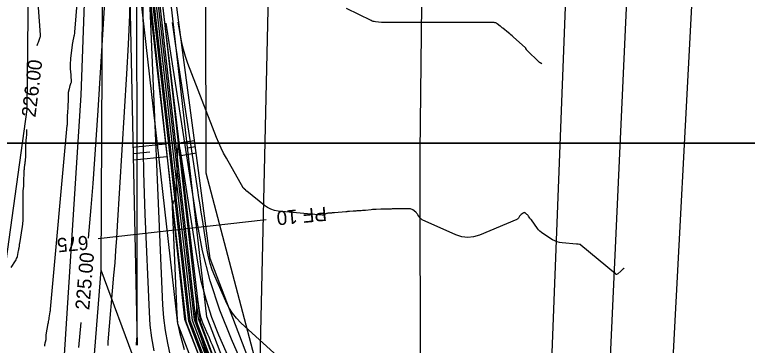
# Model space of a CAD drawing. Extents: x -534410 to -534262, y -1190162 to -1189584.
# Drawn here: x -534375.9 to -534323.9, y -1189913.8 to -1189890.4 of the extents above; entities that cross this region are included whole.
import ezdxf

# ---------------------------------------------------------------- set-up
doc = ezdxf.new("R2010")
doc.units = 0
for name, color, linetype in [('30', 7, 'Continuous'), ('31', 7, 'Continuous'), ('40', 7, 'Continuous'), ('_linie', 7, 'Continuous'), ('_N_osa', 7, 'Continuous'), ('_N_tenká', 7, 'Continuous'), ('_N_tenká_velmi', 7, 'Continuous'), ('_N_text', 7, 'Continuous'), ('_rámeček', 7, 'Continuous'), ('_tenka', 7, 'Continuous'), ('_velmi_tenka', 7, 'Continuous'), ('Default', 7, 'Continuous'), ('Hranice parcel', 7, 'Continuous')]:
    doc.layers.add(name, color=color, linetype=linetype)

msp = doc.modelspace()

# ---------------------------------------------------------------- linework, layer by layer
at = {"layer": '30'}
for points in [[(-534370.666, -1189906.203), (-534370.479, -1189904.035), (-534370.336, -1189902.317), (-534370.204, -1189900.599), (-534370.082, -1189898.88), (-534369.971, -1189897.16), (-534368.36, -1189871.02)], [(-534367.252, -1189877.424), (-534367.219, -1189912.738), (-534367.22, -1189912.819), (-534367.221, -1189912.899), (-534367.224, -1189912.979), (-534367.229, -1189913.06), (-534367.254, -1189913.474), (-534367.257, -1189913.507), (-534367.259, -1189913.541), (-534367.261, -1189913.575), (-534367.264, -1189913.609), (-534367.28, -1189913.791), (-534367.28, -1189913.8)], [(-534374.298, -1189892.543), (-534374.273, -1189892.468), (-534374.254, -1189892.41), (-534374.233, -1189892.353), (-534374.212, -1189892.296), (-534374.19, -1189892.24), (-534374.101, -1189892.014), (-534374.082, -1189891.956), (-534374.07, -1189891.898), (-534374.064, -1189891.839), (-534374.066, -1189891.779), (-534374.31, -1189888.535)], [(-534366.318, -1189889.293), (-534365.402, -1189910.932), (-534365.338, -1189911.844), (-534365.225, -1189912.749), (-534365.062, -1189913.646), (-534364.85, -1189914.535), (-534363.721, -1189918.76), (-534363.573, -1189919.304), (-534363.42, -1189919.847), (-534363.263, -1189920.389), (-534363.101, -1189920.929), (-534362.446, -1189923.087), (-534362.275, -1189923.625), (-534362.09, -1189924.157), (-534361.891, -1189924.684), (-534361.678, -1189925.205), (-534360.07, -1189929.007)], [(-534355.227, -1189925.422), (-534360.506, -1189913.368), (-534361.327, -1189911.316), (-534362.011, -1189909.224), (-534362.559, -1189907.092), (-534362.969, -1189904.92), (-534365.147, -1189890.948)], [(-534332.644, -1189908.371), (-534332.659, -1189908.361), (-534332.678, -1189908.363), (-534332.699, -1189908.376), (-534332.791, -1189908.451), (-534332.814, -1189908.471), (-534332.836, -1189908.49), (-534332.858, -1189908.51), (-534332.88, -1189908.531), (-534333.086, -1189908.733), (-534333.128, -1189908.764), (-534333.17, -1189908.775), (-534333.214, -1189908.767), (-534333.258, -1189908.74), (-534335.702, -1189906.689), (-534335.723, -1189906.673), (-534335.746, -1189906.661), (-534335.771, -1189906.653), (-534335.797, -1189906.648), (-534335.905, -1189906.635), (-534335.931, -1189906.632), (-534335.958, -1189906.63), (-534335.985, -1189906.627), (-534336.012, -1189906.625), (-534337.045, -1189906.538), (-534337.223, -1189906.513), (-534337.393, -1189906.467), (-534337.557, -1189906.401), (-534337.714, -1189906.315), (-534338.402, -1189905.882), (-534338.514, -1189905.804), (-534338.617, -1189905.717), (-534338.71, -1189905.62), (-534338.795, -1189905.513), (-534339.225, -1189904.913), (-534339.25, -1189904.879), (-534339.274, -1189904.844), (-534339.299, -1189904.81), (-534339.323, -1189904.776), (-534339.42, -1189904.638), (-534339.445, -1189904.605), (-534339.473, -1189904.574), (-534339.503, -1189904.546), (-534339.536, -1189904.52), (-534339.675, -1189904.417), (-534339.709, -1189904.398), (-534339.743, -1189904.391), (-534339.777, -1189904.398), (-534339.81, -1189904.418), (-534339.95, -1189904.526), (-534339.98, -1189904.552), (-534340.007, -1189904.58), (-534340.032, -1189904.61), (-534340.055, -1189904.642), (-534340.14, -1189904.777), (-534340.163, -1189904.809), (-534340.19, -1189904.835), (-534340.221, -1189904.858), (-534340.255, -1189904.875), (-534342.901, -1189905.987), (-534343.322, -1189906.118), (-534343.741, -1189906.158), (-534344.159, -1189906.108), (-534344.576, -1189905.966), (-534346.966, -1189904.894), (-534347.018, -1189904.866), (-534347.065, -1189904.832), (-534347.106, -1189904.791), (-534347.141, -1189904.743), (-534347.273, -1189904.541), (-534347.307, -1189904.492), (-534347.346, -1189904.446), (-534347.388, -1189904.404), (-534347.433, -1189904.365), (-534347.642, -1189904.201), (-534347.694, -1189904.166), (-534347.75, -1189904.141), (-534347.809, -1189904.126), (-534347.872, -1189904.122), (-534348.32, -1189904.125), (-534348.391, -1189904.125), (-534348.462, -1189904.126), (-534348.533, -1189904.126), (-534348.604, -1189904.127), (-534348.889, -1189904.131), (-534348.96, -1189904.132), (-534349.031, -1189904.132), (-534349.102, -1189904.133), (-534349.174, -1189904.134), (-534349.575, -1189904.136), (-534349.659, -1189904.137), (-534349.743, -1189904.139), (-534349.827, -1189904.142), (-534349.911, -1189904.146), (-534350.248, -1189904.163), (-534350.332, -1189904.168), (-534350.416, -1189904.174), (-534350.5, -1189904.181), (-534350.584, -1189904.189), (-534350.996, -1189904.231), (-534351.07, -1189904.238), (-534351.145, -1189904.245), (-534351.22, -1189904.25), (-534351.294, -1189904.255), (-534351.612, -1189904.273), (-534351.678, -1189904.276), (-534351.743, -1189904.281), (-534351.809, -1189904.285), (-534351.874, -1189904.29), (-534352.136, -1189904.311), (-534352.201, -1189904.316), (-534352.267, -1189904.321), (-534352.332, -1189904.326), (-534352.398, -1189904.332), (-534353.201, -1189904.401), (-534353.255, -1189904.406), (-534353.309, -1189904.41), (-534353.363, -1189904.415), (-534353.418, -1189904.419), (-534353.67, -1189904.439), (-534353.706, -1189904.444), (-534353.741, -1189904.452), (-534353.775, -1189904.464), (-534353.808, -1189904.48), (-534353.938, -1189904.549), (-534353.971, -1189904.564), (-534354.006, -1189904.574), (-534354.041, -1189904.578), (-534354.077, -1189904.577), (-534357.193, -1189904.28), (-534357.46, -1189904.235), (-534357.713, -1189904.154), (-534357.951, -1189904.036), (-534358.175, -1189903.882), (-534359.431, -1189902.875), (-534359.45, -1189902.859), (-534359.468, -1189902.843), (-534359.485, -1189902.826), (-534359.502, -1189902.809), (-534359.587, -1189902.718), (-534359.594, -1189902.711), (-534359.602, -1189902.703), (-534359.609, -1189902.696), (-534359.617, -1189902.688), (-534359.648, -1189902.659), (-534359.655, -1189902.652), (-534359.662, -1189902.644), (-534359.668, -1189902.635), (-534359.674, -1189902.626), (-534360.872, -1189900.532), (-534361.066, -1189900.177), (-534361.247, -1189899.815), (-534361.414, -1189899.447), (-534361.568, -1189899.072), (-534363.605, -1189893.818), (-534363.779, -1189893.331), (-534363.925, -1189892.836), (-534364.044, -1189892.335), (-534364.136, -1189891.826), (-534364.282, -1189890.875)], [(-534376.141, -1189908.282), (-534375.836, -1189907.806), (-534375.793, -1189907.732), (-534375.757, -1189907.655), (-534375.729, -1189907.575), (-534375.708, -1189907.493), (-534375.618, -1189907.069), (-534375.61, -1189907.028), (-534375.602, -1189906.987), (-534375.595, -1189906.945), (-534375.589, -1189906.904), (-534375.565, -1189906.737), (-534375.559, -1189906.696), (-534375.553, -1189906.654), (-534375.546, -1189906.613), (-534375.54, -1189906.571), (-534375.344, -1189905.363), (-534375.336, -1189905.311), (-534375.33, -1189905.26), (-534375.324, -1189905.208), (-534375.319, -1189905.156), (-534375.301, -1189904.948), (-534375.297, -1189904.896), (-534375.294, -1189904.844), (-534375.293, -1189904.792), (-534375.292, -1189904.74), (-534375.292, -1189902.971), (-534375.291, -1189902.908), (-534375.289, -1189902.845), (-534375.285, -1189902.782), (-534375.279, -1189902.719), (-534375.254, -1189902.468), (-534375.248, -1189902.405), (-534375.243, -1189902.342), (-534375.24, -1189902.279), (-534375.237, -1189902.216), (-534375.22, -1189901.504), (-534375.217, -1189901.438), (-534375.213, -1189901.372), (-534375.207, -1189901.306), (-534375.2, -1189901.24), (-534375.168, -1189900.976), (-534375.16, -1189900.91), (-534375.153, -1189900.844), (-534375.146, -1189900.778), (-534375.14, -1189900.712), (-534375.109, -1189900.359), (-534375.103, -1189900.277), (-534375.099, -1189900.196), (-534375.096, -1189900.115), (-534375.096, -1189900.034), (-534375.098, -1189899.651), (-534375.097, -1189899.57), (-534375.094, -1189899.489), (-534375.089, -1189899.408), (-534375.082, -1189899.328), (-534375.047, -1189899.006), (-534375.039, -1189898.925), (-534375.034, -1189898.844), (-534375.031, -1189898.763), (-534375.029, -1189898.683), (-534375.029, -1189898.498)], [(-534356.356, -1189927.44), (-534361.865, -1189913.788), (-534361.943, -1189913.596), (-534362.023, -1189913.405), (-534362.104, -1189913.215), (-534362.186, -1189913.025), (-534362.518, -1189912.267), (-534362.595, -1189912.075), (-534362.659, -1189911.88), (-534362.71, -1189911.681), (-534362.748, -1189911.478), (-534362.892, -1189910.553), (-534362.924, -1189910.387), (-534362.949, -1189910.332), (-534362.967, -1189910.389), (-534362.979, -1189910.558), (-534363.019, -1189911.581), (-534363.018, -1189911.825), (-534362.996, -1189912.067), (-534362.954, -1189912.305), (-534362.891, -1189912.541), (-534361.099, -1189918.283)], [(-534371.335, -1189913.953), (-534371.182, -1189912.181)]]:
    msp.add_lwpolyline(points, dxfattribs=at)
at = {"layer": '31'}
for points in [[(-534373.766, -1189913.868), (-534373.753, -1189913.749), (-534373.749, -1189913.719), (-534373.744, -1189913.69), (-534373.738, -1189913.66), (-534373.731, -1189913.631), (-534373.688, -1189913.472), (-534373.683, -1189913.451), (-534373.678, -1189913.431), (-534373.674, -1189913.41), (-534373.671, -1189913.388), (-534373.658, -1189913.3), (-534373.656, -1189913.281), (-534373.655, -1189913.261), (-534373.655, -1189913.242), (-534373.656, -1189913.223), (-534373.661, -1189913.145), (-534373.662, -1189913.125), (-534373.661, -1189913.106), (-534373.66, -1189913.086), (-534373.657, -1189913.067), (-534373.517, -1189912.257), (-534373.512, -1189912.229), (-534373.507, -1189912.2), (-534373.502, -1189912.172), (-534373.496, -1189912.144), (-534373.462, -1189911.982), (-534373.453, -1189911.94), (-534373.451, -1189911.928), (-534373.449, -1189911.916), (-534373.446, -1189911.881), (-534373.444, -1189911.865), (-534373.442, -1189911.849), (-534373.375, -1189911.434), (-534373.372, -1189911.417), (-534373.37, -1189911.4), (-534373.368, -1189911.383), (-534373.366, -1189911.365), (-534373.359, -1189911.279), (-534373.356, -1189911.244), (-534373.354, -1189911.227), (-534372.16, -1189898.211), (-534372.155, -1189898.153), (-534372.152, -1189898.096), (-534372.15, -1189898.038), (-534372.149, -1189897.98), (-534372.149, -1189897.663), (-534372.149, -1189897.649), (-534372.149, -1189897.634), (-534372.148, -1189897.62), (-534372.146, -1189897.605), (-534372.14, -1189897.547), (-534372.139, -1189897.533), (-534372.138, -1189897.518), (-534372.137, -1189897.504), (-534372.137, -1189897.489), (-534372.132, -1189897.325), (-534372.132, -1189897.31), (-534372.131, -1189897.294), (-534372.13, -1189897.279), (-534372.128, -1189897.264), (-534372.121, -1189897.203), (-534372.119, -1189897.188), (-534372.117, -1189897.173), (-534372.116, -1189897.157), (-534372.114, -1189897.142), (-534372.107, -1189897.061), (-534372.106, -1189897.042), (-534372.105, -1189897.023), (-534372.104, -1189897.004), (-534372.104, -1189896.986), (-534372.104, -1189896.897), (-534372.104, -1189896.879), (-534372.104, -1189896.86), (-534372.102, -1189896.841), (-534372.101, -1189896.823), (-534372.093, -1189896.748), (-534372.091, -1189896.73), (-534372.09, -1189896.711), (-534372.089, -1189896.692), (-534372.089, -1189896.674), (-534372.088, -1189896.562), (-534372.088, -1189896.513), (-534372.088, -1189896.432), (-534372.087, -1189896.383), (-534372.087, -1189896.291), (-534372.087, -1189896.27), (-534372.086, -1189896.25), (-534372.085, -1189896.229), (-534372.084, -1189896.208), (-534372.076, -1189896.097), (-534372.075, -1189896.083), (-534372.074, -1189896.07), (-534372.074, -1189896.056), (-534372.075, -1189896.043), (-534372.078, -1189895.989), (-534372.078, -1189895.976), (-534372.078, -1189895.963), (-534372.077, -1189895.949), (-534372.076, -1189895.936), (-534372.066, -1189895.832), (-534372.064, -1189895.81), (-534372.06, -1189895.788), (-534372.056, -1189895.767), (-534372.051, -1189895.746), (-534372.009, -1189895.585), (-534372.003, -1189895.563), (-534371.992, -1189895.519), (-534371.95, -1189895.356), (-534371.946, -1189895.341), (-534371.942, -1189895.327), (-534371.938, -1189895.312), (-534371.933, -1189895.298), (-534371.914, -1189895.24), (-534371.91, -1189895.226), (-534371.905, -1189895.213), (-534371.9, -1189895.2), (-534371.895, -1189895.187), (-534371.874, -1189895.135), (-534371.87, -1189895.122), (-534371.867, -1189895.108), (-534371.866, -1189895.095), (-534371.866, -1189895.081), (-534371.923, -1189894.332), (-534371.926, -1189894.282), (-534371.928, -1189894.233), (-534371.929, -1189894.183), (-534371.93, -1189894.133), (-534371.929, -1189893.908), (-534371.929, -1189893.87), (-534371.928, -1189893.833), (-534371.928, -1189893.796), (-534371.927, -1189893.758), (-534371.923, -1189893.608), (-534371.922, -1189893.571), (-534371.919, -1189893.534), (-534371.916, -1189893.496), (-534371.912, -1189893.459), (-534371.762, -1189892.294), (-534371.755, -1189892.247), (-534371.747, -1189892.2), (-534371.739, -1189892.154), (-534371.728, -1189892.108), (-534371.675, -1189891.878), (-534371.67, -1189891.854), (-534371.665, -1189891.831), (-534371.66, -1189891.808), (-534371.656, -1189891.785), (-534371.638, -1189891.692), (-534371.634, -1189891.669), (-534371.63, -1189891.645), (-534371.628, -1189891.622), (-534371.625, -1189891.598), (-534370.83, -1189881.739)], [(-534366.795, -1189883.114), (-534366.781, -1189898.62), (-534366.772, -1189900.088), (-534366.748, -1189901.556), (-534366.708, -1189903.024), (-534366.654, -1189904.491), (-534366.359, -1189911.452), (-534366.295, -1189912.368), (-534366.182, -1189913.277), (-534366.018, -1189914.179)], [(-534367.71, -1189888.284), (-534367.757, -1189890.373), (-534367.837, -1189892.462), (-534367.949, -1189894.549), (-534368.613, -1189905.317), (-534368.669, -1189906.194), (-534368.731, -1189907.07), (-534368.799, -1189907.946), (-534368.872, -1189908.822), (-534369.28, -1189913.554), (-534369.288, -1189913.812)], [(-534338.488, -1189893.841), (-534338.604, -1189893.769), (-534338.623, -1189893.756), (-534338.641, -1189893.742), (-534338.659, -1189893.728), (-534338.676, -1189893.712), (-534339.537, -1189892.868), (-534339.549, -1189892.856), (-534339.559, -1189892.843), (-534339.569, -1189892.83), (-534339.577, -1189892.815), (-534339.61, -1189892.757), (-534339.618, -1189892.743), (-534339.628, -1189892.729), (-534339.639, -1189892.717), (-534339.651, -1189892.705), (-534340.515, -1189891.92), (-534340.595, -1189891.848), (-534340.676, -1189891.778), (-534340.759, -1189891.709), (-534340.842, -1189891.642), (-534341.247, -1189891.32), (-534341.297, -1189891.28), (-534341.347, -1189891.24), (-534341.396, -1189891.201), (-534341.446, -1189891.16), (-534341.644, -1189891), (-534341.695, -1189890.965), (-534341.75, -1189890.94), (-534341.809, -1189890.925), (-534341.871, -1189890.92), (-534347.724, -1189890.92), (-534347.837, -1189890.92), (-534349.629, -1189890.921), (-534349.648, -1189890.921), (-534349.667, -1189890.921), (-534349.685, -1189890.92), (-534349.704, -1189890.92), (-534349.779, -1189890.918), (-534349.797, -1189890.918), (-534349.816, -1189890.916), (-534349.834, -1189890.915), (-534349.853, -1189890.913), (-534350.292, -1189890.863), (-534350.371, -1189890.85), (-534350.447, -1189890.831), (-534350.522, -1189890.806), (-534350.594, -1189890.773), (-534352.335, -1189889.91)], [(-534355.687, -1189915.981), (-534359.811, -1189912.222), (-534360.149, -1189911.88), (-534360.447, -1189911.509), (-534360.703, -1189911.109), (-534360.918, -1189910.679), (-534361.697, -1189908.901), (-534361.876, -1189908.452), (-534362.026, -1189907.994), (-534362.146, -1189907.528), (-534362.235, -1189907.053), (-534362.574, -1189904.883), (-534362.655, -1189904.362), (-534362.736, -1189903.84), (-534362.816, -1189903.318), (-534362.896, -1189902.797), (-534364.462, -1189892.567), (-534364.694, -1189890.91)], [(-534358.887, -1189918.812), (-534361.396, -1189913.081), (-534361.899, -1189911.826), (-534362.317, -1189910.547), (-534362.652, -1189909.243), (-534362.903, -1189907.914), (-534364.135, -1189900.011), (-534364.211, -1189899.607), (-534364.272, -1189899.474), (-534364.317, -1189899.613), (-534364.346, -1189900.023), (-534364.467, -1189903.148), (-534364.473, -1189903.221), (-534364.487, -1189903.293), (-534364.508, -1189903.362), (-534364.535, -1189903.43), (-534364.66, -1189903.699), (-534364.687, -1189903.767), (-534364.705, -1189903.837), (-534364.715, -1189903.909), (-534364.716, -1189903.982), (-534364.394, -1189911.593), (-534364.372, -1189911.913), (-534364.332, -1189912.23), (-534364.275, -1189912.545), (-534364.201, -1189912.857), (-534363.869, -1189914.099)]]:
    msp.add_lwpolyline(points, dxfattribs=at)
at = {"layer": '_linie'}
for points in [[(-534366.12, -1189620.81), (-534364.52, -1189627.2), (-534365.69, -1189653.8), (-534366.76, -1189684.81), (-534368.14, -1189748.73), (-534368.38, -1189779.14), (-534368.65, -1189820.64), (-534368.59, -1189847.58), (-534367.2, -1189913.8)], [(-534363.12, -1189621.02), (-534362.79, -1189621.58), (-534361.82, -1189627.79), (-534363.46, -1189653.55), (-534365.47, -1189684.77), (-534366.65, -1189748.83), (-534366.75, -1189779.47), (-534366.9, -1189820.47), (-534366.95, -1189846.72), (-534366.338, -1189888.804), (-534363.85, -1189911.95), (-534357.07, -1189929.19), (-534352.334, -1189940.856)], [(-534359.03, -1189621.26), (-534359.41, -1189621.83), (-534360.84, -1189627.76), (-534362.92, -1189653.56), (-534364.64, -1189685), (-534365.94, -1189748.9), (-534366.02, -1189779.52), (-534366.03, -1189820.5), (-534366.48, -1189846.73), (-534365.511, -1189888.873), (-534362.72, -1189912.12), (-534356.62, -1189928.64), (-534351.589, -1189940.594)]]:
    msp.add_lwpolyline(points, dxfattribs=at)
at = {"layer": '_N_osa'}
msp.add_lwpolyline([(-534351.95, -1189940.722), (-534356.845, -1189928.915), (-534363.285, -1189912.035), (-534365.925, -1189888.838), (-534366.715, -1189846.725), (-534366.465, -1189820.485), (-534366.385, -1189779.495), (-534366.295, -1189748.865), (-534365.055, -1189684.885), (-534363.19, -1189653.555), (-534361.333, -1189627.822)], dxfattribs=at)
at = {"layer": '_N_tenká'}
for points in [[(-534352.92, -1189941.124), (-534357.821, -1189929.303), (-534364.313, -1189912.285), (-534366.973, -1189888.908), (-534367.765, -1189846.73), (-534367.515, -1189820.479), (-534367.435, -1189779.492), (-534367.345, -1189748.853), (-534366.104, -1189684.844), (-534364.238, -1189653.486), (-534362.424, -1189628.352), (-534361.782, -1189627.792)], [(-534352.089, -1189940.779), (-534356.984, -1189928.97), (-534363.432, -1189912.071), (-534366.074, -1189888.848), (-534366.865, -1189846.726), (-534366.615, -1189820.484), (-534366.535, -1189779.495), (-534366.445, -1189748.863), (-534365.205, -1189684.879), (-534363.34, -1189653.545), (-534361.483, -1189627.812)], [(-534351.812, -1189940.664), (-534356.706, -1189928.86), (-534363.138, -1189911.999), (-534365.775, -1189888.828), (-534366.565, -1189846.724), (-534366.315, -1189820.486), (-534366.235, -1189779.495), (-534366.145, -1189748.867), (-534364.905, -1189684.891), (-534363.04, -1189653.565), (-534361.184, -1189627.831)], [(-534350.98, -1189940.319), (-534355.869, -1189928.527), (-534362.257, -1189911.785), (-534364.876, -1189888.769), (-534365.665, -1189846.72), (-534365.415, -1189820.491), (-534365.335, -1189779.498), (-534365.245, -1189748.877), (-534364.006, -1189684.926), (-534362.142, -1189653.624), (-534360.329, -1189628.488), (-534360.884, -1189627.851)]]:
    msp.add_lwpolyline(points, dxfattribs=at)
at = {"layer": '_N_tenká_velmi'}
for points in [[(-534352.366, -1189940.894), (-534357.263, -1189929.081), (-534363.726, -1189912.142), (-534366.374, -1189888.868), (-534367.165, -1189846.727), (-534366.915, -1189820.482), (-534366.835, -1189779.494), (-534366.745, -1189748.86), (-534365.505, -1189684.867), (-534363.639, -1189653.525), (-534361.782, -1189627.792)], [(-534352.181, -1189940.817), (-534357.077, -1189929.007), (-534363.53, -1189912.095), (-534366.174, -1189888.855), (-534366.965, -1189846.726), (-534366.715, -1189820.484), (-534366.635, -1189779.494), (-534366.545, -1189748.862), (-534365.305, -1189684.875), (-534363.439, -1189653.539), (-534361.583, -1189627.805)], [(-534351.719, -1189940.626), (-534356.613, -1189928.823), (-534363.04, -1189911.975), (-534365.675, -1189888.822), (-534366.465, -1189846.724), (-534366.215, -1189820.486), (-534366.135, -1189779.496), (-534366.045, -1189748.868), (-534364.805, -1189684.895), (-534362.941, -1189653.571), (-534361.084, -1189627.838)], [(-534351.534, -1189940.549), (-534356.427, -1189928.749), (-534362.844, -1189911.928), (-534365.475, -1189888.808), (-534366.265, -1189846.723), (-534366.015, -1189820.488), (-534365.935, -1189779.496), (-534365.845, -1189748.87), (-534364.605, -1189684.903), (-534362.741, -1189653.585), (-534360.884, -1189627.851)]]:
    msp.add_lwpolyline(points, dxfattribs=at)
at = {"layer": '_N_text'}
msp.add_lwpolyline([(-534358.059, -1189904.894), (-534369.982, -1189906.251)], dxfattribs=at)
at = {"layer": '_rámeček'}
for points in [[(-534410.126, -1189794.47), (-534261.626, -1189794.47), (-534261.626, -1189899.47), (-534410.126, -1189899.47)], [(-534410.126, -1189899.47), (-534261.626, -1189899.47), (-534261.626, -1190004.47), (-534410.126, -1190004.47)]]:
    msp.add_lwpolyline(points, close=True, dxfattribs=at)
at = {"layer": '_tenka'}
for points in [[(-534366.12, -1189620.81), (-534364.52, -1189627.2), (-534365.69, -1189653.8), (-534366.76, -1189684.81), (-534368.14, -1189748.73), (-534368.38, -1189779.14), (-534368.65, -1189820.64), (-534368.59, -1189847.58), (-534367.2, -1189913.8)], [(-534366.12, -1189620.81), (-534364.52, -1189627.2), (-534365.69, -1189653.8), (-534366.76, -1189684.81), (-534368.14, -1189748.73), (-534368.38, -1189779.14), (-534368.65, -1189820.64), (-534368.59, -1189847.58), (-534367.2, -1189913.8)], [(-534349.13, -1189939.73), (-534354.63, -1189926.96), (-534362.03, -1189907.65), (-534364.521, -1189888.74), (-534364.47, -1189846.64), (-534364.29, -1189820.63), (-534364.22, -1189780.69), (-534363.18, -1189749.38), (-534362.5, -1189685.39), (-534360.27, -1189651.6), (-534357.03, -1189627.34), (-534354.77, -1189620.37)], [(-534363.12, -1189621.02), (-534362.79, -1189621.58), (-534361.82, -1189627.79), (-534363.46, -1189653.55), (-534365.47, -1189684.77), (-534366.65, -1189748.83), (-534366.75, -1189779.47), (-534366.9, -1189820.47), (-534366.95, -1189846.72), (-534366.338, -1189888.804), (-534363.85, -1189911.95), (-534357.07, -1189929.19), (-534352.334, -1189940.856)], [(-534363.12, -1189621.02), (-534362.79, -1189621.58), (-534361.82, -1189627.79), (-534363.46, -1189653.55), (-534365.47, -1189684.77), (-534366.65, -1189748.83), (-534366.75, -1189779.47), (-534366.9, -1189820.47), (-534366.95, -1189846.72), (-534366.338, -1189888.804), (-534363.85, -1189911.95), (-534357.07, -1189929.19), (-534352.334, -1189940.856)], [(-534359.03, -1189621.26), (-534359.41, -1189621.83), (-534360.84, -1189627.76), (-534362.92, -1189653.56), (-534364.64, -1189685), (-534365.94, -1189748.9), (-534366.02, -1189779.52), (-534366.03, -1189820.5), (-534366.48, -1189846.73), (-534365.511, -1189888.873), (-534362.72, -1189912.12), (-534356.62, -1189928.64), (-534351.589, -1189940.594)], [(-534359.03, -1189621.26), (-534359.41, -1189621.83), (-534360.84, -1189627.76), (-534362.92, -1189653.56), (-534364.64, -1189685), (-534365.94, -1189748.9), (-534366.02, -1189779.52), (-534366.03, -1189820.5), (-534366.48, -1189846.73), (-534365.511, -1189888.873), (-534362.72, -1189912.12), (-534356.62, -1189928.64), (-534351.589, -1189940.594)], [(-534368.65, -1189626.81), (-534368.65, -1189626.81), (-534367.31, -1189654.04), (-534367.67, -1189685.23), (-534369.56, -1189748.93), (-534369.48, -1189778.6), (-534369.45, -1189820.62), (-534369.45, -1189847.87), (-534371.206, -1189896.071), (-534372.39, -1189914.47)]]:
    msp.add_lwpolyline(points, dxfattribs=at)
at = {"layer": '_velmi_tenka'}
for p, q in [((-534367.528, -1189899.748), (-534365.181, -1189899.524)), ((-534363.143, -1189899.292), (-534364.256, -1189899.469)), ((-534367.486, -1189900.196), (-534366.312, -1189900.084)), ((-534363.073, -1189899.736), (-534363.629, -1189899.825)), ((-534367.443, -1189900.644), (-534365.095, -1189900.42)), ((-534363.002, -1189900.181), (-534364.115, -1189900.357))]:
    msp.add_line(p, q, dxfattribs=at)
at = {"layer": 'Default'}
msp.add_lwpolyline([(-534349.13, -1189939.73), (-534354.63, -1189926.96), (-534362.03, -1189907.65), (-534364.521, -1189888.74), (-534364.47, -1189846.64), (-534364.29, -1189820.63), (-534364.22, -1189780.69), (-534363.18, -1189749.38), (-534362.5, -1189685.39), (-534360.27, -1189651.6), (-534357.03, -1189627.34), (-534354.77, -1189620.37)], dxfattribs=at)
at = {"layer": 'Hranice parcel'}
for p, q in [((-534369.75, -1189908.47), (-534369.38, -1189820.8)), ((-534362.34, -1189901.56), (-534358.53, -1189915.98)), ((-534370.62, -1189919.44), (-534369.75, -1189908.47)), ((-534366.49, -1189917.27), (-534369.75, -1189908.47))]:
    msp.add_line(p, q, dxfattribs=at)
for points in [[(-534347.07, -1189935.15), (-534347.12, -1189900.1), (-534346.3, -1189826.77), (-534344.77, -1189736.43), (-534342.85, -1189658.07), (-534338.334, -1189584.47)], [(-534338.84, -1189942.48), (-534336.49, -1189881.83), (-534334.78, -1189743.85), (-534331.691, -1189634.648)], [(-534334.89, -1189942.46), (-534332.03, -1189880.06), (-534330.32, -1189744.92), (-534328.5, -1189646.74), (-534327.899, -1189634.546)], [(-534330.63, -1189942.43), (-534326.4, -1189862.47), (-534326.07, -1189744.82), (-534325.13, -1189646.79), (-534324.459, -1189634.648)], [(-534359.48, -1189697.97), (-534362.6, -1189764.35), (-534362.34, -1189901.56)], [(-534359.48, -1189697.97), (-534360.42, -1189747.8), (-534359.17, -1189788.69), (-534356.86, -1189843.2), (-534358.53, -1189915.98)], [(-534373.61, -1189764.09), (-534375.04, -1189897.07), (-534384.28, -1189963.65)]]:
    msp.add_lwpolyline(points, dxfattribs=at)

# ---------------------------------------------------------------- texts
at = {"layer": '40'}
for s, rotation, p in [('226.00', 83.0143, (-534374.425, -1189897.667)), ('225.00', 85.0679, (-534370.607, -1189911.329))]:
    msp.add_text(s, height=1, rotation=rotation, dxfattribs=at).set_placement(p)
at = {"layer": '_N_text'}
for s, rotation, p in [('PF 10', 185.3129, (-534353.793, -1189903.969)), ('675', 185.2653, (-534370.709, -1189906.013))]:
    msp.add_text(s, height=1, rotation=rotation, dxfattribs=at).set_placement(p)

doc.saveas('drawing.dxf')
